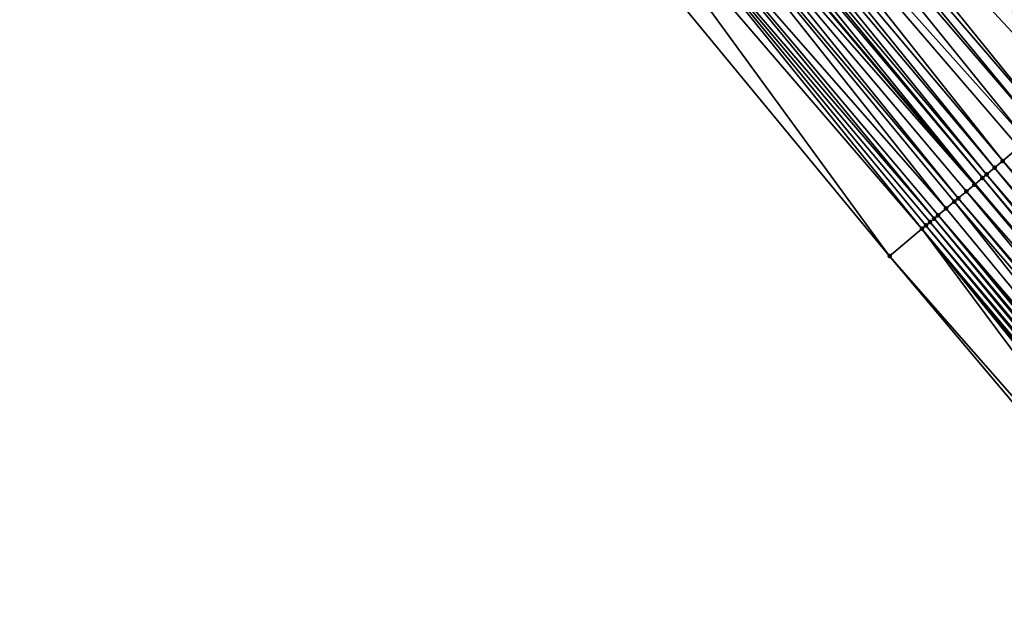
# Model space of a CAD drawing. Header units: feet. Extents: x 2004186 to 2014793, y 836912 to 864902.
# Tile 402 of 656: x 2009097 to 2009134, y 849881 to 849903. Entities that reach past the tile are written whole.
import ezdxf

# ---------------------------------------------------------------- set-up
doc = ezdxf.new("R2010")
doc.units = ezdxf.units.FT
doc.header["$LTSCALE"] = 100
doc.header["$MEASUREMENT"] = 0
for name, color, linetype, lineweight in [('EP_Travel Lane', 5, 'Continuous', 40), ('Road Shots', 4, 'Continuous', 200), ('Road X-Section', 30, 'Continuous', 13)]:
    doc.layers.add(name, color=color, linetype=linetype, lineweight=lineweight)
doc.layers.add('I-77 SB_MM21-27-Surface-Border', color=7, linetype='Continuous')
doc.layers.add('I-77 SB_MM21-27-Surface-TIN', color=7, linetype='Continuous')

msp = doc.modelspace()

# ---------------------------------------------------------------- linework, layer by layer
at = {"layer": 'EP_Travel Lane'}
msp.add_polyline3d([(2009248.711582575, 849758.8066755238, 425.9851145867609), (2009235.831130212, 849774.1068169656, 425.9918020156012), (2009222.954624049, 849789.3975841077, 425.9544005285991), (2009210.068284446, 849804.6927735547, 425.934785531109), (2009197.18194539, 849819.9879623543, 425.9167555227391), (2009184.295617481, 849835.2831379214, 425.9311335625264), (2009171.409278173, 849850.5783270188, 425.9123745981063), (2009158.522948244, 849865.8735049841, 425.9208108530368), (2009145.636616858, 849881.1686846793, 425.9254772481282), (2009132.750286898, 849896.4638626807, 425.9335657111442), (2009119.853862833, 849911.7654013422, 425.9412436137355), (2009106.961927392, 849927.0558134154, 425.9879179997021), (2009094.069980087, 849942.3462395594, 426.0210785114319), (2009081.178018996, 849957.636682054, 426.0383791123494), (2009068.286066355, 849972.9271145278, 426.0653224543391), (2009055.394116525, 849988.2175436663, 426.0955201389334), (2009042.502172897, 850003.5079654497, 426.1328361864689)], dxfattribs=at)
at = {"layer": 'I-77 SB_MM21-27-Surface-Border', "color": 3, "linetype": 'ByBlock', "lineweight": -2}
msp.add_polyline3d([(2009247.26595695, 849757.5903889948, 425.8772676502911), (2009234.390502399, 849772.8947331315, 425.88163072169), (2009222.131206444, 849788.7043066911, 425.8979844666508), (2009208.025482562, 849802.9728360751, 425.7920166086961), (2009194.378737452, 849817.6278088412, 425.7093740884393), (2009181.190988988, 849832.6692037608, 425.7020373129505), (2009168.309222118, 849847.9682326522, 425.6978851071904), (2009155.274461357, 849863.1384482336, 425.6830595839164), (2009142.392697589, 849878.4374734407, 425.6883929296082), (2009129.510938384, 849893.7364932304, 425.7061424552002), (2009116.776965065, 849909.1773756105, 425.7309343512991), (2009104.36123053, 849924.8683390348, 425.8036464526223), (2009091.639366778, 849940.3018439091, 425.8377661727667), (2009079.529735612, 849956.2502966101, 425.919551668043), (2009068.185393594, 849972.8424359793, 426.0590927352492), (2009054.698256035, 849987.6322359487, 426.0529552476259), (2009040.445848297, 850001.7783267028, 426.0108012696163)], dxfattribs=at)
at = {"layer": 'I-77 SB_MM21-27-Surface-TIN', "color": 128, "linetype": 'ByBlock', "lineweight": -2}
for points in [[(2009127.337652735, 849918.0606112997, 426.1810688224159), (2009126.572396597, 849917.4168853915, 426.161189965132), (2009139.608447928, 849902.2382754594, 426.1511810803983)], [(2009127.337652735, 849918.0606112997, 426.1810688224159), (2009139.608447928, 849902.2382754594, 426.1511810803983), (2009140.526398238, 849903.0111708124, 426.1768013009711)], [(2009126.572396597, 849917.4168853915, 426.161189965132), (2009125.960184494, 849916.9019132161, 426.1370196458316), (2009138.996478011, 849901.7230155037, 426.1252530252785)], [(2009126.572396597, 849917.4168853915, 426.161189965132), (2009138.996478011, 849901.7230155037, 426.1252530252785), (2009139.608447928, 849902.2382754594, 426.1511810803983)], [(2009125.960184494, 849916.9019132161, 426.1370196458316), (2009124.888819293, 849916.0007048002, 426.101594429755), (2009138.078524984, 849900.950123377, 426.0917325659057)], [(2009125.960184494, 849916.9019132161, 426.1370196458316), (2009138.537500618, 849901.3365704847, 426.1059357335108), (2009138.996478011, 849901.7230155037, 426.1252530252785)], [(2009125.960184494, 849916.9019132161, 426.1370196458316), (2009138.078524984, 849900.950123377, 426.0917325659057), (2009138.537500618, 849901.3365704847, 426.1059357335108)], [(2009124.888819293, 849916.0007048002, 426.101594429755), (2009122.899157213, 849914.3270128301, 426.0543652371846), (2009136.54861059, 849899.6619611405, 426.0571475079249)], [(2009124.888819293, 849916.0007048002, 426.101594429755), (2009137.61955098, 849900.5636743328, 426.0822710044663), (2009138.078524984, 849900.950123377, 426.0917325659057)], [(2009124.888819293, 849916.0007048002, 426.101594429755), (2009136.54861059, 849899.6619611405, 426.0571475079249), (2009137.61955098, 849900.5636743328, 426.0822710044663)], [(2009122.899157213, 849914.3270128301, 426.0543652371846), (2009122.440001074, 849913.940780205, 426.0396151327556), (2009135.47766703, 849898.7602517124, 426.0228074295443)], [(2009122.899157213, 849914.3270128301, 426.0543652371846), (2009135.47766703, 849898.7602517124, 426.0228074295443), (2009136.54861059, 849899.6619611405, 426.0571475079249)], [(2009122.440001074, 849913.940780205, 426.0396151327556), (2009122.13389905, 849913.6832893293, 426.0321589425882), (2009135.171683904, 849898.5026195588, 426.0151709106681)], [(2009122.440001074, 849913.940780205, 426.0396151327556), (2009135.171683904, 849898.5026195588, 426.0151709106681), (2009135.47766703, 849898.7602517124, 426.0228074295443)], [(2009122.13389905, 849913.6832893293, 426.0321589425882), (2009121.368639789, 849913.0395671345, 426.0086899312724), (2009134.712707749, 849898.1161730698, 425.9994528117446)], [(2009122.13389905, 849913.6832893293, 426.0321589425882), (2009134.712707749, 849898.1161730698, 425.9994528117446), (2009135.171683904, 849898.5026195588, 426.0151709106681)], [(2009121.368639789, 849913.0395671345, 426.0086899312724), (2009120.909487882, 849912.6533294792, 425.9988029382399), (2009133.794760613, 849897.3432739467, 425.9830636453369)], [(2009121.368639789, 849913.0395671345, 426.0086899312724), (2009134.406724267, 849897.8585413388, 425.9907818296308), (2009134.712707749, 849898.1161730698, 425.9994528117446)], [(2009121.368639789, 849913.0395671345, 426.0086899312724), (2009133.794760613, 849897.3432739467, 425.9830636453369), (2009134.406724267, 849897.8585413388, 425.9907818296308)], [(2009120.60338368, 849912.3958411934, 425.9888430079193), (2009120.297277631, 849912.1383551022, 425.9767611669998), (2009133.182792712, 849896.8280115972, 425.9629982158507)], [(2009120.909487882, 849912.6533294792, 425.9988029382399), (2009120.60338368, 849912.3958411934, 425.9888430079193), (2009133.488776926, 849897.0856424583, 425.9737985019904)], [(2009120.60338368, 849912.3958411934, 425.9888430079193), (2009133.182792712, 849896.8280115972, 425.9629982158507), (2009133.488776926, 849897.0856424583, 425.9737985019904)], [(2009120.909487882, 849912.6533294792, 425.9988029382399), (2009133.488776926, 849897.0856424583, 425.9737985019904), (2009133.794760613, 849897.3432739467, 425.9830636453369)], [(2009120.144220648, 849912.0096167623, 425.9661707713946), (2009119.853862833, 849911.7654013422, 425.9412436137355), (2009132.750286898, 849896.4638626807, 425.9335657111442)], [(2009120.297277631, 849912.1383551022, 425.9767611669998), (2009120.144220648, 849912.0096167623, 425.9661707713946), (2009133.029799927, 849896.6991969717, 425.9556258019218)], [(2009120.144220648, 849912.0096167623, 425.9661707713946), (2009132.750286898, 849896.4638626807, 425.9335657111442), (2009133.029799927, 849896.6991969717, 425.9556258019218)], [(2009120.297277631, 849912.1383551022, 425.9767611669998), (2009133.029799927, 849896.6991969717, 425.9556258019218), (2009133.182792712, 849896.8280115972, 425.9629982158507)], [(2009119.531983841, 849911.494673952, 425.9136103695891), (2009132.723811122, 849896.4415715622, 425.931476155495), (2009119.853862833, 849911.7654013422, 425.9412436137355)], [(2009132.723811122, 849896.4415715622, 425.931476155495), (2009132.750286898, 849896.4638626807, 425.9335657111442), (2009119.853862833, 849911.7654013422, 425.9412436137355)], [(2009119.22587097, 849911.237195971, 425.8936876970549), (2009118.46058109, 849910.5935101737, 425.8350295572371), (2009131.652852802, 849895.539879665, 425.8542099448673)], [(2009119.531983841, 849911.494673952, 425.9136103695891), (2009119.22587097, 849911.237195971, 425.8936876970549), (2009132.111839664, 849895.9263134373, 425.901066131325)], [(2009119.22587097, 849911.237195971, 425.8936876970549), (2009131.95884474, 849895.7975013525, 425.8874734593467), (2009132.111839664, 849895.9263134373, 425.901066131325)], [(2009119.22587097, 849911.237195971, 425.8936876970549), (2009131.652852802, 849895.539879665, 425.8542099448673), (2009131.95884474, 849895.7975013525, 425.8874734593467)], [(2009119.531983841, 849911.494673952, 425.9136103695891), (2009132.417825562, 849896.1839423, 425.9167606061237), (2009132.723811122, 849896.4415715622, 425.931476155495)], [(2009119.531983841, 849911.494673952, 425.9136103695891), (2009132.111839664, 849895.9263134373, 425.901066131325), (2009132.417825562, 849896.1839423, 425.9167606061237)], [(2009118.46058109, 849910.5935101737, 425.8350295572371), (2009118.154467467, 849910.3360330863, 425.8142431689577), (2009131.19386679, 849895.1534448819, 425.8098293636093)], [(2009118.46058109, 849910.5935101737, 425.8350295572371), (2009131.346861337, 849895.2822574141, 425.8223263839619), (2009131.652852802, 849895.539879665, 425.8542099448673)], [(2009118.46058109, 849910.5935101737, 425.8350295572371), (2009131.19386679, 849895.1534448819, 425.8098293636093), (2009131.346861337, 849895.2822574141, 425.8223263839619)], [(2009118.154467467, 849910.3360330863, 425.8142431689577), (2009117.695301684, 849909.9498119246, 425.7884100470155), (2009130.734888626, 849894.767000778, 425.7882709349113)], [(2009118.154467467, 849910.3360330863, 425.8142431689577), (2009131.04087353, 849895.0246308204, 425.8010763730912), (2009131.19386679, 849895.1534448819, 425.8098293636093)], [(2009118.154467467, 849910.3360330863, 425.8142431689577), (2009130.887881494, 849894.895815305, 425.79588364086), (2009131.04087353, 849895.0246308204, 425.8010763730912)], [(2009118.154467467, 849910.3360330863, 425.8142431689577), (2009130.734888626, 849894.767000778, 425.7882709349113), (2009130.887881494, 849894.895815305, 425.79588364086)], [(2009117.695301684, 849909.9498119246, 425.7884100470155), (2009116.776965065, 849909.1773756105, 425.7309343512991), (2009129.510938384, 849893.7364932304, 425.7061424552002)], [(2009117.695301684, 849909.9498119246, 425.7884100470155), (2009129.510938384, 849893.7364932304, 425.7061424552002), (2009130.734888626, 849894.767000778, 425.7882709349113)], [(2009134.406724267, 849897.8585413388, 425.9907818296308), (2009133.794760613, 849897.3432739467, 425.9830636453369), (2009146.982505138, 849882.301883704, 425.9792522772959)], [(2009133.488776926, 849897.0856424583, 425.9737985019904), (2009133.182792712, 849896.8280115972, 425.9629982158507), (2009146.217543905, 849881.6578073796, 425.950234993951)], [(2009133.794760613, 849897.3432739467, 425.9830636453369), (2009133.488776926, 849897.0856424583, 425.9737985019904), (2009146.523529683, 849881.9154363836, 425.9655779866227)], [(2009133.488776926, 849897.0856424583, 425.9737985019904), (2009146.217543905, 849881.6578073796, 425.950234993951), (2009146.523529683, 849881.9154363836, 425.9655779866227)], [(2009133.794760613, 849897.3432739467, 425.9830636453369), (2009146.523529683, 849881.9154363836, 425.9655779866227), (2009146.982505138, 849882.301883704, 425.9792522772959)], [(2009133.029799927, 849896.6991969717, 425.9556258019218), (2009132.750286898, 849896.4638626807, 425.9335657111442), (2009145.758567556, 849881.2713611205, 425.9339623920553)], [(2009133.182792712, 849896.8280115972, 425.9629982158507), (2009133.029799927, 849896.6991969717, 425.9556258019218), (2009145.911560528, 849881.4001755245, 425.9418734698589)], [(2009133.029799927, 849896.6991969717, 425.9556258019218), (2009145.758567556, 849881.2713611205, 425.9339623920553), (2009145.911560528, 849881.4001755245, 425.9418734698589)], [(2009133.182792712, 849896.8280115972, 425.9629982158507), (2009145.911560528, 849881.4001755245, 425.9418734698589), (2009146.217543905, 849881.6578073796, 425.950234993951)], [(2009132.723811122, 849896.4415715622, 425.931476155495), (2009132.417825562, 849896.1839423, 425.9167606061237), (2009145.636616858, 849881.1686846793, 425.9254772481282)], [(2009132.723811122, 849896.4415715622, 425.931476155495), (2009145.636616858, 849881.1686846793, 425.9254772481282), (2009132.750286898, 849896.4638626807, 425.9335657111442)], [(2009145.758567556, 849881.2713611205, 425.9339623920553), (2009132.750286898, 849896.4638626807, 425.9335657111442), (2009145.636616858, 849881.1686846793, 425.9254772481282)], [(2009132.111839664, 849895.9263134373, 425.901066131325), (2009131.95884474, 849895.7975013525, 425.8874734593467), (2009144.993597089, 849880.6272957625, 425.8780927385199)], [(2009132.417825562, 849896.1839423, 425.9167606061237), (2009132.111839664, 849895.9263134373, 425.901066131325), (2009145.14659191, 849880.7561079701, 425.8913820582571)], [(2009132.111839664, 849895.9263134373, 425.901066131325), (2009144.993597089, 849880.6272957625, 425.8780927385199), (2009145.14659191, 849880.7561079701, 425.8913820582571)], [(2009132.417825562, 849896.1839423, 425.9167606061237), (2009145.14659191, 849880.7561079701, 425.8913820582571), (2009145.636616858, 849881.1686846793, 425.9254772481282)], [(2009131.652852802, 849895.539879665, 425.8542099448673), (2009131.346861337, 849895.2822574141, 425.8223263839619), (2009144.381613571, 849880.1120519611, 425.8126209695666)], [(2009131.95884474, 849895.7975013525, 425.8874734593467), (2009131.652852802, 849895.539879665, 425.8542099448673), (2009144.381613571, 849880.1120519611, 425.8126209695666)], [(2009131.95884474, 849895.7975013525, 425.8874734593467), (2009144.381613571, 849880.1120519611, 425.8126209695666), (2009144.993597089, 849880.6272957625, 425.8780927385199)], [(2009131.19386679, 849895.1534448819, 425.8098293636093), (2009131.04087353, 849895.0246308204, 425.8010763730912), (2009143.922632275, 849879.7256115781, 425.7819597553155)], [(2009131.346861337, 849895.2822574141, 425.8223263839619), (2009131.19386679, 849895.1534448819, 425.8098293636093), (2009144.075625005, 849879.8544262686, 425.7891694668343)], [(2009131.19386679, 849895.1534448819, 425.8098293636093), (2009143.922632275, 849879.7256115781, 425.7819597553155), (2009144.075625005, 849879.8544262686, 425.7891694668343)], [(2009131.346861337, 849895.2822574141, 425.8223263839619), (2009144.228618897, 849879.9832395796, 425.7997573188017), (2009144.381613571, 849880.1120519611, 425.8126209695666)], [(2009131.346861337, 849895.2822574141, 425.8223263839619), (2009144.075625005, 849879.8544262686, 425.7891694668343), (2009144.228618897, 849879.9832395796, 425.7997573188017)], [(2009130.734888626, 849894.767000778, 425.7882709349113), (2009129.510938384, 849893.7364932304, 425.7061424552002), (2009142.698684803, 849878.695100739, 425.7079122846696)], [(2009130.887881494, 849894.895815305, 425.79588364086), (2009130.734888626, 849894.767000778, 425.7882709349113), (2009143.616648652, 849879.4679800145, 425.7728849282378)], [(2009130.734888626, 849894.767000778, 425.7882709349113), (2009143.463654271, 849879.3391672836, 425.7608764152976), (2009143.616648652, 849879.4679800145, 425.7728849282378)], [(2009130.734888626, 849894.767000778, 425.7882709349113), (2009143.310660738, 849879.2103535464, 425.7513326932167), (2009143.463654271, 849879.3391672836, 425.7608764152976)], [(2009130.734888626, 849894.767000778, 425.7882709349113), (2009142.698684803, 849878.695100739, 425.7079122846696), (2009143.310660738, 849879.2103535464, 425.7513326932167)], [(2009131.04087353, 849895.0246308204, 425.8010763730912), (2009130.887881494, 849894.895815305, 425.79588364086), (2009143.769640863, 849879.5967953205, 425.778587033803)], [(2009130.887881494, 849894.895815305, 425.79588364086), (2009143.616648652, 849879.4679800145, 425.7728849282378), (2009143.769640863, 849879.5967953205, 425.778587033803)], [(2009131.04087353, 849895.0246308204, 425.8010763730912), (2009143.769640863, 849879.5967953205, 425.778587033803), (2009143.922632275, 849879.7256115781, 425.7819597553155)], [(2009129.510938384, 849893.7364932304, 425.7061424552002), (2009142.392697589, 849878.4374734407, 425.6883929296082), (2009142.698684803, 849878.695100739, 425.7079122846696)]]:
    msp.add_3dface(points, dxfattribs=at)
at = {"layer": 'Road Shots', "lineweight": 100}
for p in [(2009133.488776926, 849897.0856424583, 425.9737985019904), (2009133.794760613, 849897.3432739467, 425.9830636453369), (2009133.029799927, 849896.6991969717, 425.9556258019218), (2009133.182792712, 849896.8280115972, 425.9629982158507), (2009132.723811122, 849896.4415715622, 425.931476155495), (2009132.111839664, 849895.9263134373, 425.901066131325), (2009132.417825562, 849896.1839423, 425.9167606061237), (2009131.652852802, 849895.539879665, 425.8542099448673), (2009131.95884474, 849895.7975013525, 425.8874734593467), (2009131.19386679, 849895.1534448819, 425.8098293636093), (2009131.346861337, 849895.2822574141, 425.8223263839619), (2009130.734888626, 849894.767000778, 425.7882709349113), (2009130.887881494, 849894.895815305, 425.79588364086), (2009131.04087353, 849895.0246308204, 425.8010763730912), (2009129.510938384, 849893.7364932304, 425.7061424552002)]:
    msp.add_point(p, dxfattribs=at)
at = {"layer": 'Road X-Section', "extrusion": (-0.6440880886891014, 0.7649511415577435, 0.0005338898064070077), "elevation": -643928.9754157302, "flags": 128}
msp.add_lwpolyline([(-2084292.642308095, 769.4933681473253), (-2084294.242308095, 769.5754966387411), (-2084294.442308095, 769.583109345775), (-2084294.642308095, 769.5883020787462), (-2084294.842308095, 769.5970550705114), (-2084295.042308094, 769.6095520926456), (-2084295.442308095, 769.6414356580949), (-2084295.842308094, 769.6746991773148), (-2084296.042308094, 769.6882918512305), (-2084296.442308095, 769.7039863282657), (-2084296.842308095, 769.7187018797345), (-2084297.242308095, 769.7428515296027), (-2084297.442308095, 769.7502239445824), (-2084297.842308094, 769.7610242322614), (-2084298.242308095, 769.7702893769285), (-2084299.042308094, 769.7780075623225), (-2084299.442308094, 769.786678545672), (-2084300.042308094, 769.8023966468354), (-2084300.442308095, 769.8100331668), (-2084301.842308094, 769.8443732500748), (-2084303.242308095, 769.869496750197), (-2084303.842308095, 769.8789583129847), (-2084304.442308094, 769.893161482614), (-2084305.042308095, 769.9124787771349), (-2084305.842308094, 769.9384068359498), (-2084307.042308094, 769.9640270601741), (-2084307.842308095, 769.9879291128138), (-2084308.242308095, 769.9946491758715), (-2084308.642308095, 769.9962565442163), (-2084308.842308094, 769.9979559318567), (-2084309.042308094, 769.9954143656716), (-2084309.642308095, 770.0102574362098), (-2084309.842308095, 770.0168796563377), (-2084310.242308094, 770.0251629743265), (-2084311.242308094, 770.0342621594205), (-2084312.242308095, 770.0459808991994), (-2084314.242308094, 770.0764221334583), (-2084315.042308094, 770.0915940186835), (-2084315.842308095, 770.1018990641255), (-2084318.242308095, 770.1375317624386), (-2084319.842308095, 770.1656909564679), (-2084320.642308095, 770.1737186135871), (-2084320.842308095, 770.1731585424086), (-2084321.042308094, 770.1678101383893), (-2084321.642308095, 770.1669467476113), (-2084321.842308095, 770.1663520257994), (-2084322.842308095, 770.1519313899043), (-2084324.842308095, 770.1184676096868), (-2084326.642308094, 770.1000295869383), (-2084328.242308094, 770.0890708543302), (-2084329.442308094, 770.0741353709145), (-2084330.042308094, 770.066441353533), (-2084330.642308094, 770.0594919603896), (-2084331.842308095, 770.0421544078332), (-2084332.842308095, 770.018293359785), (-2084333.042308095, 770.012255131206), (-2084333.242308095, 770.0179672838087), (-2084333.442308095, 770.0291170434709), (-2084333.642308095, 770.037395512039), (-2084333.842308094, 770.0363233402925), (-2084334.242308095, 770.0146808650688), (-2084334.442308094, 770.0074317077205), (-2084335.042308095, 769.9764462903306), (-2084335.242308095, 769.9686528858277), (-2084335.442308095, 769.9675650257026), (-2084335.642308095, 769.9627491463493), (-2084336.642308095, 769.9239438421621), (-2084338.642308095, 769.8532212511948), (-2084341.442308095, 769.7342500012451), (-2084342.042308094, 769.7085674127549)], dxfattribs=at)

doc.saveas('drawing.dxf')
